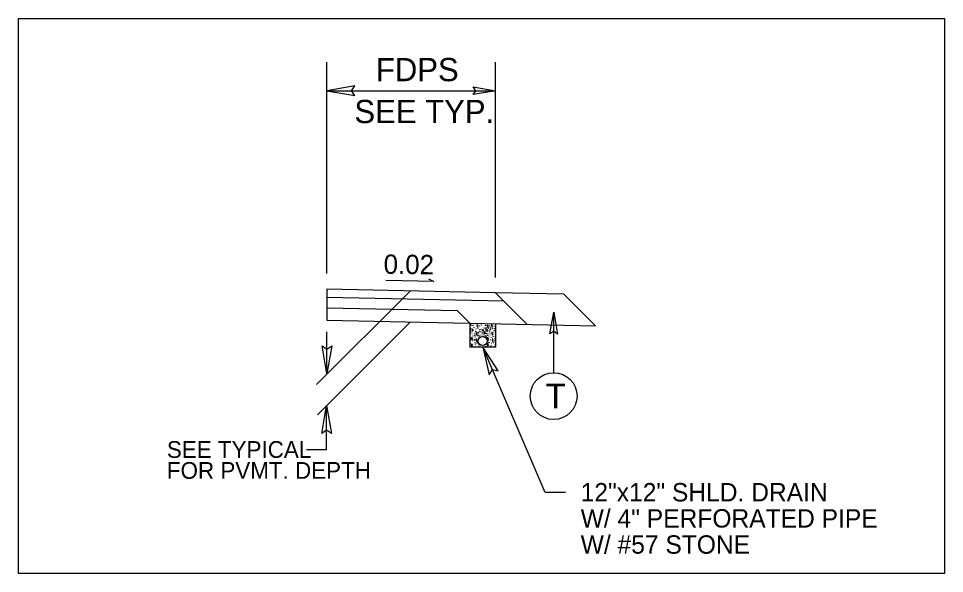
# Model space of a CAD drawing. Extents: x 573813 to 575363, y -54752 to -53123.
# Drawn here: x 574376.8 to 574444.8, y -53215 to -53174.3 of the extents above; entities that cross this region are included whole.
import ezdxf

# ---------------------------------------------------------------- set-up
doc = ezdxf.new("R2010")
doc.units = 0
for name, color, linetype in [('Old_Level_1', 7, 'Continuous'), ('Old_Level_11', 7, 'Continuous'), ('Old_Level_2', 7, 'Continuous'), ('Prop Pavement Schedule Description CELL', 7, 'Continuous'), ('Typical Curb CELL', 7, 'Continuous'), ('Typical ID Circle CELL', 7, 'Continuous'), ('Typical Terminator CELL', 7, 'Continuous'), ('Typical Text ID Circle CELL', 7, 'Continuous')]:
    doc.layers.add(name, color=color, linetype=linetype)

msp = doc.modelspace()

# ---------------------------------------------------------------- linework, layer by layer
at = {"layer": 'Old_Level_1'}
for p, q in [((574407.265, -53193.614), (574403.752, -53193.541)), ((574406.886, -53193.425), (574407.265, -53193.614)), ((574411.801, -53194.443), (574399.426, -53194.185)), ((574411.801, -53194.443), (574414.124, -53196.765)), ((574416.823, -53194.547), (574411.801, -53194.443)), ((574416.823, -53194.547), (574419.146, -53196.869)), ((574412.404, -53195.046), (574399.426, -53194.776)), ((574399.426, -53195.543), (574408.987, -53195.741)), ((574408.987, -53195.741), (574409.923, -53196.678)), ((574399.426, -53196.46), (574419.146, -53196.869))]:
    msp.add_line(p, q, dxfattribs=at)
at = {"layer": 'Old_Level_11'}
for p, q in [((574399.426, -53193.014), (574399.427, -53177.51)), ((574411.801, -53193.321), (574411.801, -53177.51)), ((574399.427, -53179.61), (574411.801, -53179.61)), ((574405.524, -53194.312), (574398.658, -53201.178)), ((574405.524, -53196.586), (574398.722, -53203.388)), ((574399.426, -53200.387), (574399.426, -53197.311)), ((574415.442, -53209.087), (574410.862, -53198.428)), ((574399.389, -53205.933), (574399.389, -53202.721)), ((574397.92, -53205.933), (574399.389, -53205.933)), ((574416.955, -53209.087), (574415.442, -53209.087))]:
    msp.add_line(p, q, dxfattribs=at)
for points in [[(574401.473, -53179.257), (574399.427, -53179.61), (574401.484, -53179.973), (574401.223, -53179.61)], [(574410.164, -53179.328), (574411.801, -53179.61), (574410.155, -53179.901), (574410.364, -53179.61)], [(574399.779, -53198.34), (574399.426, -53200.387), (574399.062, -53198.329), (574399.426, -53198.59)], [(574411.994, -53200.169), (574410.862, -53198.428), (574411.34, -53200.462), (574411.571, -53200.078)], [(574399.037, -53204.767), (574399.389, -53202.721), (574399.753, -53204.779), (574399.389, -53204.517)]]:
    msp.add_lwpolyline(points, close=True, dxfattribs=at)
at = {"layer": 'Old_Level_2'}
for p, q in [((574399.426, -53194.185), (574399.426, -53196.46)), ((574409.923, -53196.678), (574409.923, -53198.428)), ((574411.801, -53196.717), (574411.801, -53198.428)), ((574411.801, -53198.428), (574409.923, -53198.428))]:
    msp.add_line(p, q, dxfattribs=at)
msp.add_circle((574410.856, -53197.978), 0.337, dxfattribs=at)
at = {"layer": 'Prop Pavement Schedule Description CELL'}
msp.add_lwpolyline([(574376.774, -53174.314), (574444.775, -53174.314), (574444.775, -53215.039), (574376.774, -53215.039)], close=True, dxfattribs=at)
at = {"layer": 'Typical Curb CELL'}
for p, q in [((574410.152, -53197.124), (574410.073, -53197.139)), ((574410.073, -53197.139), (574410.113, -53197.257)), ((574410.113, -53197.257), (574410.152, -53197.124)), ((574410.43, -53196.783), (574410.475, -53196.943)), ((574410.519, -53196.846), (574410.43, -53196.783)), ((574410.475, -53196.943), (574410.519, -53196.846)), ((574410.904, -53197.135), (574410.826, -53197.15)), ((574410.826, -53197.15), (574410.866, -53197.268)), ((574410.866, -53197.268), (574410.904, -53197.135)), ((574410.954, -53197.326), (574410.999, -53197.487)), ((574411.043, -53197.39), (574410.954, -53197.326)), ((574411.222, -53197.154), (574411.144, -53197.169)), ((574411.144, -53197.169), (574411.184, -53197.287)), ((574411.183, -53196.793), (574411.228, -53196.954)), ((574411.272, -53196.856), (574411.183, -53196.793)), ((574411.184, -53197.287), (574411.222, -53197.154)), ((574411.228, -53196.954), (574411.272, -53196.856)), ((574411.5, -53196.813), (574411.545, -53196.973)), ((574411.589, -53196.876), (574411.5, -53196.813)), ((574411.545, -53196.973), (574411.589, -53196.876)), ((574410.086, -53197.726), (574410.008, -53197.741)), ((574410.008, -53197.741), (574410.047, -53197.859)), ((574410.047, -53197.859), (574410.086, -53197.726)), ((574410.364, -53197.384), (574410.409, -53197.545)), ((574410.453, -53197.448), (574410.364, -53197.384)), ((574410.38, -53197.89), (574410.425, -53198.051)), ((574410.469, -53197.953), (574410.38, -53197.89)), ((574410.409, -53197.545), (574410.453, -53197.448)), ((574410.425, -53198.051), (574410.469, -53197.953)), ((574410.999, -53197.487), (574411.043, -53197.39)), ((574411.26, -53197.742), (574411.181, -53197.757)), ((574411.181, -53197.757), (574411.221, -53197.874)), ((574411.221, -53197.874), (574411.26, -53197.742)), ((574411.538, -53197.4), (574411.583, -53197.561)), ((574411.627, -53197.463), (574411.538, -53197.4)), ((574411.554, -53197.858), (574411.599, -53198.019)), ((574411.643, -53197.922), (574411.554, -53197.858)), ((574411.583, -53197.561), (574411.627, -53197.463)), ((574411.599, -53198.019), (574411.643, -53197.922)), ((574410.102, -53198.232), (574410.023, -53198.247)), ((574410.023, -53198.247), (574410.063, -53198.364)), ((574410.063, -53198.364), (574410.102, -53198.232)), ((574411.275, -53198.2), (574411.197, -53198.215)), ((574411.197, -53198.215), (574411.237, -53198.333)), ((574411.237, -53198.333), (574411.275, -53198.2))]:
    msp.add_line(p, q, dxfattribs=at)
for centre in [(574409.979, -53197.132), (574409.979, -53197.298), (574409.996, -53197.046), (574410.003, -53196.795), (574410.02, -53196.826), (574410.147, -53196.831), (574410.186, -53197.232), (574410.211, -53197.002), (574410.308, -53196.846), (574410.343, -53197.276), (574410.357, -53196.988), (574410.372, -53197.09), (574410.375, -53197.325), (574410.44, -53196.724), (574410.519, -53197.022), (574410.527, -53197.339), (574410.621, -53196.866), (574410.626, -53197.296), (574410.641, -53197.164), (574410.675, -53197.017), (574410.731, -53197.143), (574410.731, -53197.309), (574410.748, -53197.057), (574410.756, -53196.805), (574410.773, -53196.837), (574410.9, -53196.842), (574410.939, -53197.243), (574410.963, -53197.013), (574410.964, -53197.268), (574411.049, -53197.162), (574411.049, -53197.328), (574411.061, -53196.856), (574411.066, -53197.076), (574411.074, -53196.825), (574411.091, -53196.856), (574411.095, -53197.287), (574411.11, -53196.998), (574411.125, -53197.101), (574411.193, -53196.734), (574411.218, -53196.861), (574411.257, -53197.262), (574411.271, -53197.032), (574411.281, -53197.032), (574411.374, -53196.876), (574411.379, -53196.876), (574411.379, -53197.306), (574411.394, -53197.174), (574411.413, -53197.306), (574411.428, -53197.018), (574411.428, -53197.028), (574411.442, -53197.12), (574411.511, -53196.754), (574411.548, -53197.341), (574411.589, -53197.052), (574411.692, -53196.896), (574411.697, -53197.326), (574411.711, -53197.194), (574411.746, -53197.047), (574409.937, -53197.396), (574409.953, -53197.902), (574409.954, -53197.428), (574409.97, -53197.934), (574410.081, -53197.433), (574410.097, -53197.939), (574410.12, -53197.834), (574410.145, -53197.604), (574410.243, -53197.448), (574410.258, -53197.953), (574410.277, -53197.878), (574410.292, -53197.589), (574410.306, -53197.692), (574410.39, -53197.831), (574410.453, -53197.624), (574410.502, -53197.676), (574410.502, -53197.842), (574410.519, -53197.59), (574410.544, -53197.37), (574410.555, -53197.467), (574410.575, -53197.765), (574410.609, -53197.619), (574410.671, -53197.375), (574410.734, -53197.546), (574410.832, -53197.39), (574410.881, -53197.531), (574410.896, -53197.634), (574411.042, -53197.566), (574411.104, -53197.664), (574411.111, -53197.412), (574411.128, -53197.444), (574411.145, -53197.409), (574411.165, -53197.707), (574411.199, -53197.561), (574411.229, -53197.973), (574411.255, -53197.449), (574411.271, -53197.907), (574411.294, -53197.85), (574411.319, -53197.62), (574411.416, -53197.463), (574411.432, -53197.922), (574411.451, -53197.894), (574411.465, -53197.605), (574411.48, -53197.708), (574411.564, -53197.799), (574411.627, -53197.639), (574411.729, -53197.483), (574411.734, -53197.913), (574411.745, -53197.941), (574411.749, -53197.781), (574411.783, -53197.635), (574409.946, -53198.154), (574410.136, -53198.339), (574410.161, -53198.11), (574410.293, -53198.383), (574410.307, -53198.095), (574410.322, -53198.198), (574410.469, -53198.129), (574410.576, -53198.403), (574410.586, -53198.239), (574410.586, -53198.406), (574410.591, -53198.271), (574410.794, -53198.339), (574410.951, -53198.383), (574411.102, -53198.374), (574411.234, -53198.403), (574411.249, -53198.271), (574411.283, -53198.124), (574411.31, -53198.308), (574411.334, -53198.078), (574411.466, -53198.352), (574411.481, -53198.063), (574411.496, -53198.166), (574411.642, -53198.098), (574411.75, -53198.371), (574411.765, -53198.239)]:
    msp.add_circle(centre, 0.00687, dxfattribs=at)
at = {"layer": 'Typical ID Circle CELL'}
msp.add_line((574416.078, -53200.305), (574416.078, -53195.867), dxfattribs=at)
msp.add_circle((574416.077, -53202.022), 1.718, dxfattribs=at)
at = {"layer": 'Typical Terminator CELL'}
msp.add_lwpolyline([(574415.804, -53197.457), (574416.078, -53195.867), (574416.36, -53197.466), (574416.078, -53197.263)], close=True, dxfattribs=at)

# ---------------------------------------------------------------- texts
at = {"layer": 'Old_Level_1'}
msp.add_text('0.02', height=1.4212, rotation=359.39371, dxfattribs=at).set_placement((574403.581, -53193.048))
at = {"layer": 'Old_Level_11'}
for s, height, rotation, p in [('FDPS', 1.7055, 0.00181, (574403.018, -53178.913)), ('SEE TYP.', 1.7055, 0.00181, (574401.44, -53181.989)), ('12"x12" SHLD. DRAIN', 1.35016, 359.99996, (574418.058, -53209.753)), ('W/ 4" PERFORATED PIPE', 1.35016, 359.99996, (574418.058, -53211.671)), ('W/ #57 STONE', 1.35016, 359.99996, (574418.058, -53213.59))]:
    msp.add_text(s, height=height, rotation=rotation, dxfattribs=at).set_placement(p)
at = {"layer": 'Prop Pavement Schedule Description CELL'}
msp.add_text('T', height=1.819, rotation=360, dxfattribs=at).set_placement((574415.479, -53202.932))
at = {"layer": 'Typical Text ID Circle CELL'}
for s, p in [('SEE TYPICAL', (574387.67, -53206.557)), ('FOR PVMT. DEPTH', (574387.67, -53208.094))]:
    msp.add_text(s, height=1.22982, dxfattribs=at).set_placement(p)

doc.saveas('drawing.dxf')
